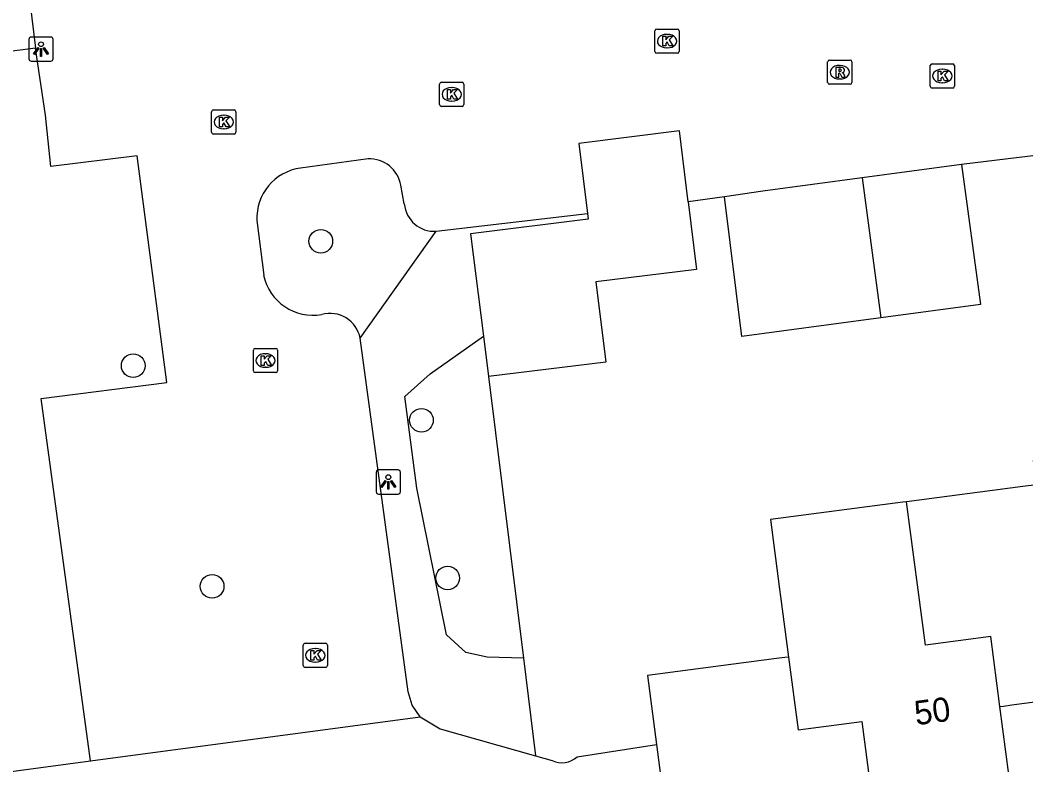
# Model space of a CAD drawing. Extents: x 158474 to 159560, y 388525 to 389605.
# Drawn here: x 159377.81 to 159419.36, y 389010.9 to 389041.69 of the extents above; entities that cross this region are included whole.
import ezdxf

# ---------------------------------------------------------------- set-up
doc = ezdxf.new("R2010")
doc.units = 0
for name, color, linetype in [('IMGEO_Boom', 7, 'Continuous'), ('IMGEO_Groenvoorziening', 7, 'Continuous'), ('IMGEO_Kolk', 7, 'Continuous'), ('IMGEO_Lichtpunt', 7, 'Continuous'), ('IMGEO_Pand', 7, 'Continuous'), ('IMGEO_Pand_nummerreeks', 7, 'Continuous'), ('IMGEO_Rijbaan_lokaal_open', 7, 'Continuous'), ('IMGEO_Rioolput', 7, 'Continuous'), ('IMGEO_Voetpad_open', 7, 'Continuous')]:
    doc.layers.add(name, color=color, linetype=linetype)

msp = doc.modelspace()

# ---------------------------------------------------------------- linework, layer by layer
at = {"layer": 'IMGEO_Boom'}
for centre in [(159390.231, 389032.55), (159382.481, 389027.406), (159394.387, 389025.15), (159395.47, 389018.627), (159385.741, 389018.284)]:
    msp.add_circle(centre, 0.489, dxfattribs=at)
at = {"layer": 'IMGEO_Groenvoorziening'}
for points in [[(159391.858, 389028.549), (159394.994, 389032.962)], [(159398.6, 389015.307), (159397.11, 389015.35), (159396.221, 389015.549), (159395.43, 389016.277), (159394.2, 389022.346), (159393.701, 389026.128), (159394.745, 389027.065), (159396.949, 389028.622)], [(159397.159, 389026.961), (159398.6, 389015.307)], [(159398.6, 389015.307), (159399.098, 389011.275)]]:
    msp.add_lwpolyline(points, dxfattribs=at)
at = {"layer": 'IMGEO_Kolk'}
for p, q in [((159404.034, 389040.399), (159404.034, 389041.251)), ((159404.109, 389041.325), (159404.961, 389041.325)), ((159405.035, 389041.251), (159405.035, 389040.399)), ((159404.522, 389041.105), (159404.547, 389041.105)), ((159404.961, 389040.325), (159404.109, 389040.325)), ((159404.545, 389040.545), (159404.52, 389040.545)), ((159415.483, 389039.886), (159416.335, 389039.886)), ((159415.408, 389038.96), (159415.408, 389039.812)), ((159415.896, 389039.666), (159415.921, 389039.666)), ((159416.409, 389039.812), (159416.409, 389038.96)), ((159395.139, 389038.198), (159395.139, 389039.05)), ((159395.214, 389039.124), (159396.066, 389039.124)), ((159396.14, 389039.05), (159396.14, 389038.198)), ((159415.919, 389039.106), (159415.894, 389039.106)), ((159395.627, 389038.904), (159395.652, 389038.904)), ((159416.335, 389038.886), (159415.483, 389038.886)), ((159395.65, 389038.344), (159395.625, 389038.344)), ((159385.721, 389037.056), (159385.721, 389037.908)), ((159385.796, 389037.982), (159386.648, 389037.982)), ((159386.722, 389037.908), (159386.722, 389037.056)), ((159396.066, 389038.124), (159395.214, 389038.124)), ((159386.209, 389037.762), (159386.234, 389037.762)), ((159386.648, 389036.982), (159385.796, 389036.982)), ((159386.232, 389037.202), (159386.207, 389037.202)), ((159387.445, 389027.194), (159387.445, 389028.046)), ((159387.52, 389028.12), (159388.372, 389028.12)), ((159387.933, 389027.9), (159387.958, 389027.9)), ((159388.446, 389028.046), (159388.446, 389027.194)), ((159388.372, 389027.12), (159387.52, 389027.12)), ((159387.956, 389027.34), (159387.931, 389027.34)), ((159389.503, 389015.004), (159389.503, 389015.856)), ((159389.578, 389015.93), (159390.43, 389015.93)), ((159390.504, 389015.856), (159390.504, 389015.004)), ((159389.991, 389015.71), (159390.016, 389015.71)), ((159390.014, 389015.15), (159389.989, 389015.15)), ((159390.43, 389014.93), (159389.578, 389014.93))]:
    msp.add_line(p, q, dxfattribs=at)
for points in [[(159404.034, 389040.399), (159404.034, 389041.251)], [(159404.109, 389041.325), (159404.961, 389041.325)], [(159405.035, 389041.251), (159405.035, 389040.399)], [(159404.355, 389041.025), (159404.478, 389041.025), (159404.478, 389040.874), (159404.608, 389041.025), (159404.772, 389041.025), (159404.626, 389040.874), (159404.779, 389040.625), (159404.627, 389040.625), (159404.542, 389040.789), (159404.478, 389040.722), (159404.478, 389040.625), (159404.355, 389040.625), (159404.355, 389041.025)], [(159404.961, 389040.325), (159404.109, 389040.325)], [(159415.483, 389039.886), (159416.335, 389039.886)], [(159415.408, 389038.96), (159415.408, 389039.812)], [(159415.729, 389039.586), (159415.852, 389039.586), (159415.852, 389039.435), (159415.982, 389039.586), (159416.146, 389039.586), (159416, 389039.435), (159416.153, 389039.186), (159416.001, 389039.186), (159415.916, 389039.35), (159415.852, 389039.283), (159415.852, 389039.186), (159415.729, 389039.186), (159415.729, 389039.586)], [(159416.409, 389039.812), (159416.409, 389038.96)], [(159395.139, 389038.198), (159395.139, 389039.05)], [(159395.214, 389039.124), (159396.066, 389039.124)], [(159396.14, 389039.05), (159396.14, 389038.198)], [(159395.46, 389038.824), (159395.583, 389038.824), (159395.583, 389038.673), (159395.713, 389038.824), (159395.877, 389038.824), (159395.731, 389038.673), (159395.884, 389038.424), (159395.732, 389038.424), (159395.647, 389038.588), (159395.583, 389038.521), (159395.583, 389038.424), (159395.46, 389038.424), (159395.46, 389038.824)], [(159416.335, 389038.886), (159415.483, 389038.886)], [(159385.721, 389037.056), (159385.721, 389037.908)], [(159385.796, 389037.982), (159386.648, 389037.982)], [(159386.722, 389037.908), (159386.722, 389037.056)], [(159396.066, 389038.124), (159395.214, 389038.124)], [(159386.042, 389037.682), (159386.165, 389037.682), (159386.165, 389037.531), (159386.295, 389037.682), (159386.459, 389037.682), (159386.313, 389037.531), (159386.466, 389037.282), (159386.314, 389037.282), (159386.229, 389037.446), (159386.165, 389037.379), (159386.165, 389037.282), (159386.042, 389037.282), (159386.042, 389037.682)], [(159386.648, 389036.982), (159385.796, 389036.982)], [(159387.445, 389027.194), (159387.445, 389028.046)], [(159387.52, 389028.12), (159388.372, 389028.12)], [(159387.766, 389027.82), (159387.889, 389027.82), (159387.889, 389027.669), (159388.019, 389027.82), (159388.183, 389027.82), (159388.037, 389027.669), (159388.19, 389027.42), (159388.038, 389027.42), (159387.953, 389027.584), (159387.889, 389027.517), (159387.889, 389027.42), (159387.766, 389027.42), (159387.766, 389027.82)], [(159388.446, 389028.046), (159388.446, 389027.194)], [(159388.372, 389027.12), (159387.52, 389027.12)], [(159389.503, 389015.004), (159389.503, 389015.856)], [(159389.578, 389015.93), (159390.43, 389015.93)], [(159390.504, 389015.856), (159390.504, 389015.004)], [(159389.824, 389015.63), (159389.947, 389015.63), (159389.947, 389015.479), (159390.077, 389015.63), (159390.241, 389015.63), (159390.095, 389015.479), (159390.248, 389015.23), (159390.096, 389015.23), (159390.011, 389015.394), (159389.947, 389015.327), (159389.947, 389015.23), (159389.824, 389015.23), (159389.824, 389015.63)], [(159390.43, 389014.93), (159389.578, 389014.93)]]:
    msp.add_lwpolyline(points, dxfattribs=at)
for centre, start, end in [((159404.111, 389041.249), 91.552, 178.448), ((159404.111, 389041.249), 91.552, 178.448), ((159404.959, 389041.249), 1.552, 88.448), ((159404.959, 389041.249), 1.552, 88.448), ((159404.111, 389040.401), 181.552, 268.448), ((159404.111, 389040.401), 181.552, 268.448), ((159404.959, 389040.401), 271.552, 358.448), ((159404.959, 389040.401), 271.552, 358.448), ((159415.485, 389039.81), 91.552, 178.448), ((159415.485, 389039.81), 91.552, 178.448), ((159416.333, 389039.81), 1.552, 88.448), ((159416.333, 389039.81), 1.552, 88.448), ((159395.216, 389039.048), 91.552, 178.448), ((159395.216, 389039.048), 91.552, 178.448), ((159396.064, 389039.048), 1.552, 88.448), ((159396.064, 389039.048), 1.552, 88.448), ((159415.485, 389038.962), 181.552, 268.448), ((159415.485, 389038.962), 181.552, 268.448), ((159416.333, 389038.962), 271.552, 358.448), ((159416.333, 389038.962), 271.552, 358.448), ((159385.798, 389037.906), 91.552, 178.448), ((159385.798, 389037.906), 91.552, 178.448), ((159386.646, 389037.906), 1.552, 88.448), ((159386.646, 389037.906), 1.552, 88.448), ((159395.216, 389038.2), 181.552, 268.448), ((159395.216, 389038.2), 181.552, 268.448), ((159396.064, 389038.2), 271.552, 358.448), ((159396.064, 389038.2), 271.552, 358.448), ((159385.798, 389037.058), 181.552, 268.448), ((159385.798, 389037.058), 181.552, 268.448), ((159386.646, 389037.058), 271.552, 358.448), ((159386.646, 389037.058), 271.552, 358.448), ((159387.522, 389028.044), 91.552, 178.448), ((159387.522, 389028.044), 91.552, 178.448), ((159388.37, 389028.044), 1.552, 88.448), ((159388.37, 389028.044), 1.552, 88.448), ((159387.522, 389027.196), 181.552, 268.448), ((159387.522, 389027.196), 181.552, 268.448), ((159388.37, 389027.196), 271.552, 358.448), ((159388.37, 389027.196), 271.552, 358.448), ((159389.58, 389015.854), 91.552, 178.448), ((159389.58, 389015.854), 91.552, 178.448), ((159390.428, 389015.854), 1.552, 88.448), ((159390.428, 389015.854), 1.552, 88.448), ((159389.58, 389015.006), 181.552, 268.448), ((159389.58, 389015.006), 181.552, 268.448), ((159390.428, 389015.006), 271.552, 358.448), ((159390.428, 389015.006), 271.552, 358.448)]:
    msp.add_arc(centre, 0.0765, start, end, dxfattribs=at)
for centre, major_axis, ratio, start_param, end_param in [((159404.521, 389040.825), (-0.387, 0.002), 0.722429, 4.712389, 7.853982), ((159404.546, 389040.825), (-0.39, 0.002), 0.717154, 1.570796, 4.712389), ((159415.895, 389039.386), (-0.387, 0.002), 0.722429, 4.712389, 7.853982), ((159415.92, 389039.386), (-0.39, 0.002), 0.717154, 1.570796, 4.712389), ((159395.626, 389038.624), (-0.387, 0.002), 0.722429, 4.712389, 7.853982), ((159395.651, 389038.624), (-0.39, 0.002), 0.717154, 1.570796, 4.712389), ((159386.208, 389037.482), (-0.387, 0.002), 0.722429, 4.712389, 7.853982), ((159386.233, 389037.482), (-0.39, 0.002), 0.717154, 1.570796, 4.712389), ((159387.932, 389027.62), (-0.387, 0.002), 0.722429, 4.712389, 7.853982), ((159387.957, 389027.62), (-0.39, 0.002), 0.717154, 1.570796, 4.712389), ((159389.99, 389015.43), (-0.387, 0.002), 0.722429, 4.712389, 7.853982), ((159390.015, 389015.43), (-0.39, 0.002), 0.717154, 1.570796, 4.712389)]:
    msp.add_ellipse(centre, major_axis=major_axis, ratio=ratio, start_param=start_param, end_param=end_param, dxfattribs=at)
at = {"layer": 'IMGEO_Lichtpunt'}
for p, q in [((159378.174, 389040.898), (159378.174, 389040.091)), ((159378.174, 389040.898), (159378.174, 389040.091)), ((159379.076, 389040.993), (159378.268, 389040.993)), ((159379.076, 389040.993), (159378.268, 389040.993)), ((159379.17, 389040.091), (159379.17, 389040.898)), ((159379.17, 389040.091), (159379.17, 389040.898)), ((159378.268, 389039.997), (159379.076, 389039.997)), ((159378.268, 389039.997), (159379.076, 389039.997)), ((159392.522, 389023.001), (159392.522, 389022.194)), ((159392.522, 389023.001), (159392.522, 389022.194)), ((159393.424, 389023.096), (159392.616, 389023.096)), ((159393.424, 389023.096), (159392.616, 389023.096)), ((159393.518, 389022.194), (159393.518, 389023.001)), ((159393.518, 389022.194), (159393.518, 389023.001)), ((159392.616, 389022.1), (159393.424, 389022.1)), ((159392.616, 389022.1), (159393.424, 389022.1))]:
    msp.add_line(p, q, dxfattribs=at)
for points in [[(159378.548, 389040.562), (159378.587, 389040.534), (159378.399, 389040.272), (159378.361, 389040.299), (159378.548, 389040.562)], [(159378.65, 389040.514), (159378.697, 389040.514), (159378.697, 389040.192), (159378.65, 389040.192), (159378.65, 389040.514)], [(159378.76, 389040.534), (159378.798, 389040.561), (159378.985, 389040.299), (159378.946, 389040.271), (159378.76, 389040.534)], [(159392.896, 389022.665), (159392.935, 389022.637), (159392.747, 389022.375), (159392.709, 389022.402), (159392.896, 389022.665)], [(159392.998, 389022.617), (159393.045, 389022.617), (159393.045, 389022.295), (159392.998, 389022.295), (159392.998, 389022.617)], [(159393.108, 389022.637), (159393.146, 389022.664), (159393.333, 389022.402), (159393.294, 389022.374), (159393.108, 389022.637)]]:
    msp.add_lwpolyline(points, dxfattribs=at)
for centre in [(159378.673, 389040.696), (159393.021, 389022.799)]:
    msp.add_circle(centre, 0.0994, dxfattribs=at)
for centre, start, end in [((159378.268, 389040.898), 90, 180), ((159378.268, 389040.898), 90, 180), ((159379.076, 389040.898), 0, 90), ((159379.076, 389040.898), 0, 90), ((159378.268, 389040.091), 180, 270), ((159378.268, 389040.091), 180, 270), ((159379.076, 389040.091), 270, 0), ((159379.076, 389040.091), 270, 360), ((159392.616, 389023.001), 90, 180), ((159392.616, 389023.001), 90, 180), ((159393.424, 389023.001), 0, 90), ((159393.424, 389023.001), 0, 90), ((159392.616, 389022.194), 180, 270), ((159392.616, 389022.194), 180, 270), ((159393.424, 389022.194), 270, 0), ((159393.424, 389022.194), 270, 360)]:
    msp.add_arc(centre, 0.0946, start, end, dxfattribs=at)
at = {"layer": 'IMGEO_Pand'}
for points in [[(159405.407, 389034.177), (159405.045, 389037.111), (159400.887, 389036.599), (159401.244, 389033.699)], [(159416.701, 389035.72), (159412.595, 389035.169)], [(159416.701, 389035.72), (159417.478, 389029.935), (159413.372, 389029.384)], [(159412.595, 389035.169), (159408.491, 389034.618), (159406.912, 389034.392)], [(159412.595, 389035.169), (159413.372, 389029.384)], [(159405.407, 389034.177), (159405.751, 389031.384), (159401.593, 389030.871), (159402.002, 389027.557), (159397.159, 389026.961)], [(159413.372, 389029.384), (159409.267, 389028.833), (159407.624, 389028.613), (159406.912, 389034.392)], [(159401.244, 389033.699), (159401.273, 389033.463), (159396.411, 389032.864), (159396.949, 389028.622)], [(159396.949, 389028.622), (159397.159, 389026.961)], [(159422.713, 389023.885), (159419.662, 389023.483), (159419.793, 389022.487), (159419.233, 389022.413), (159414.424, 389021.78)], [(159414.424, 389021.78), (159414.275, 389021.76), (159408.806, 389021.04), (159409.184, 389018.171), (159409.225, 389017.857), (159409.554, 389015.362)], [(159418.286, 389013.316), (159417.906, 389016.203), (159415.21, 389015.846), (159414.424, 389021.78)], [(159409.554, 389015.362), (159409.405, 389015.342), (159409.063, 389015.297), (159403.725, 389014.594), (159404.099, 389011.749)], [(159409.554, 389015.362), (159409.95, 389012.349), (159412.585, 389012.696), (159412.971, 389009.753)], [(159418.286, 389013.316), (159418.437, 389013.336), (159418.774, 389013.38), (159424.008, 389014.07)], [(159412.971, 389009.753), (159413.121, 389009.773), (159413.663, 389009.844), (159418.656, 389010.502), (159418.286, 389013.316)], [(159404.099, 389011.749), (159404.503, 389008.68)]]:
    msp.add_lwpolyline(points, dxfattribs=at)
at = {"layer": 'IMGEO_Rijbaan_lokaal_open'}
for points in [[(159378.069, 389043.593), (159378.448, 389040.527)], [(159378.448, 389040.527), (159372.599, 389039.772)], [(159380.71, 389011.066), (159378.678, 389026.056), (159383.872, 389026.712), (159382.647, 389036.08), (159379.082, 389035.643), (159378.856, 389037.764), (159378.448, 389040.527)], [(159425.448, 389036.784), (159416.701, 389035.72)], [(159392.181, 389035.956), (159389.39, 389035.575)], [(159393.679, 389034.095), (159393.536, 389034.864)], [(159406.912, 389034.392), (159405.407, 389034.177)], [(159394.994, 389032.962), (159401.244, 389033.699)], [(159387.592, 389033.407), (159387.87, 389031.154)], [(159394.331, 389012.891), (159394.001, 389013.366), (159393.835, 389013.92), (159391.858, 389028.549)], [(159380.71, 389011.066), (159394.331, 389012.891)]]:
    msp.add_lwpolyline(points, dxfattribs=at)
for centre, radius, start, end in [((159392.232, 389034.633), 1.324, 10.0462, 92.2229), ((159389.672, 389033.511), 2.083, 97.7871, 182.8726), ((159394.926, 389034.212), 1.252, 185.3788, 273.125), ((159389.906, 389031.566), 2.078, 191.4252, 280.2216), ((159390.613, 389028.297), 1.27, 11.4529, 105.4453)]:
    msp.add_arc(centre, radius, start, end, dxfattribs=at)
at = {"layer": 'IMGEO_Rioolput'}
for p, q in [((159411.17, 389039.114), (159411.17, 389039.966)), ((159411.245, 389040.04), (159412.097, 389040.04)), ((159412.171, 389039.966), (159412.171, 389039.114)), ((159411.658, 389039.82), (159411.683, 389039.82)), ((159412.097, 389039.04), (159411.245, 389039.04)), ((159411.681, 389039.26), (159411.656, 389039.26))]:
    msp.add_line(p, q, dxfattribs=at)
for points in [[(159411.17, 389039.114), (159411.17, 389039.966)], [(159411.245, 389040.04), (159412.097, 389040.04)], [(159412.171, 389039.966), (159412.171, 389039.114)], [(159411.759, 389039.738), (159411.507, 389039.74), (159411.507, 389039.34)], [(159411.507, 389039.34), (159411.631, 389039.34), (159411.631, 389039.502), (159411.642, 389039.502)], [(159411.685, 389039.659), (159411.631, 389039.659), (159411.631, 389039.578)], [(159411.631, 389039.578), (159411.683, 389039.578)], [(159411.689, 389039.473), (159411.76, 389039.34), (159411.9, 389039.34), (159411.835, 389039.466)], [(159412.097, 389039.04), (159411.245, 389039.04)]]:
    msp.add_lwpolyline(points, dxfattribs=at)
for centre, radius, start, end in [((159411.247, 389039.964), 0.0765, 91.552, 178.448), ((159411.247, 389039.964), 0.0765, 91.552, 178.448), ((159412.095, 389039.964), 0.0765, 1.552, 88.448), ((159412.095, 389039.964), 0.0765, 1.552, 88.448), ((159411.641, 389039.449), 0.0533, 26.0293, 88.6989), ((159411.667, 389039.767), 0.19, 274.7715, 282.9687), ((159411.691, 389039.563), 0.0964, 77.0061, 93.1865), ((159411.705, 389039.62), 0.0378, 276.6634, 79.6772), ((159411.758, 389039.628), 0.109, 350.3612, 89.416), ((159411.756, 389039.628), 0.112, 277.5842, 350.9817), ((159411.74, 389039.413), 0.108, 29.5134, 73.7905), ((159411.247, 389039.116), 0.0765, 181.552, 268.448), ((159411.247, 389039.116), 0.0765, 181.552, 268.448), ((159412.095, 389039.116), 0.0765, 271.552, 358.448), ((159412.095, 389039.116), 0.0765, 271.552, 358.448)]:
    msp.add_arc(centre, radius, start, end, dxfattribs=at)
for centre, major_axis, ratio, start_param, end_param in [((159411.657, 389039.54), (-0.387, 0.002), 0.722429, 4.712389, 7.853982), ((159411.682, 389039.54), (-0.39, 0.002), 0.717154, 1.570796, 4.712389)]:
    msp.add_ellipse(centre, major_axis=major_axis, ratio=ratio, start_param=start_param, end_param=end_param, dxfattribs=at)
at = {"layer": 'IMGEO_Voetpad_open'}
for points in [[(159394.331, 389012.891), (159395.158, 389012.394), (159399.098, 389011.275)], [(159400.827, 389011.234), (159404.099, 389011.749)], [(159399.098, 389011.275), (159399.788, 389011.079)], [(159370.656, 389009.718), (159380.71, 389011.066)]]:
    msp.add_lwpolyline(points, dxfattribs=at)
msp.add_arc((159400.19, 389011.946), 0.956, 245.1483, 311.8215, dxfattribs=at)

# ---------------------------------------------------------------- texts
at = {"layer": 'IMGEO_Pand_nummerreeks'}
msp.add_text('50', height=1, rotation=7.5057, dxfattribs=at).set_placement((159414.819, 389012.538))

doc.saveas('drawing.dxf')
